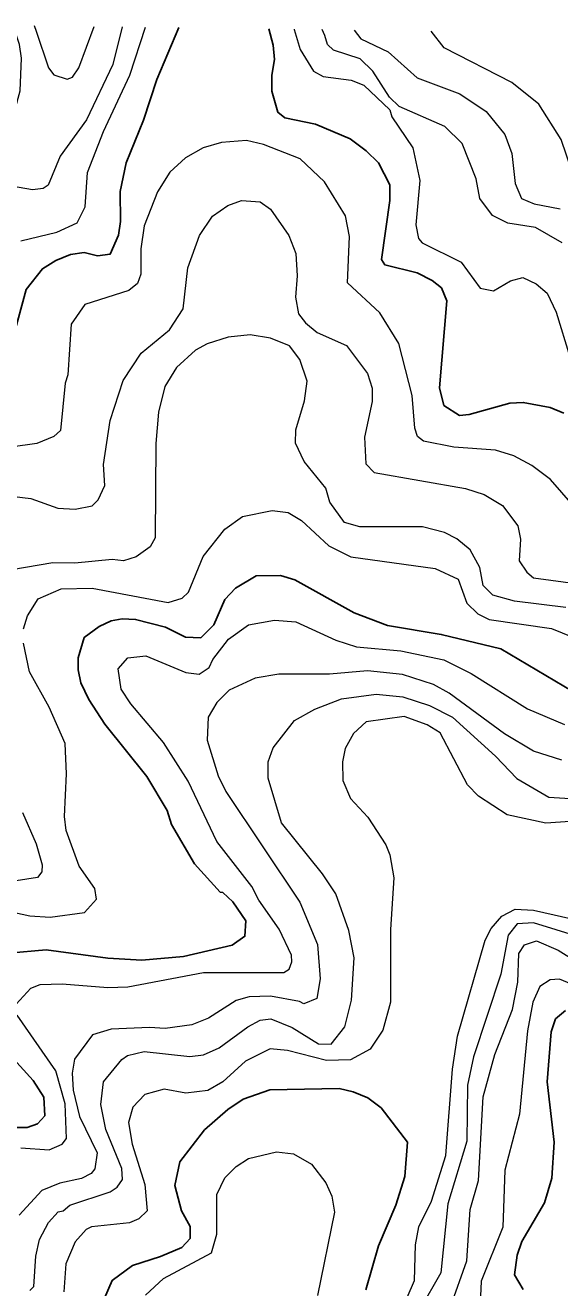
# Model space of a CAD drawing. Extents: x 673.3 to 698.5, y 6984.3 to 7012.3.
# Drawn here: x 678.144 to 678.812, y 7010.678 to 7012.256 of the extents above; entities that cross this region are included whole.
import ezdxf

# ---------------------------------------------------------------- set-up
doc = ezdxf.new("R2010")
doc.units = 0
doc.header["$LTSCALE"] = 0.032
doc.layers.add('1', color=7, linetype='Continuous', lineweight=25)
doc.layers.add('2', color=7, linetype='Continuous', lineweight=13)

msp = doc.modelspace()

# ---------------------------------------------------------------- linework, layer by layer
at = {"layer": '1'}
for points in [[(678.3361, 7012.2532), (678.3086, 7012.1884), (678.292, 7012.1373), (678.2703, 7012.0841), (678.2627, 7012.0484), (678.2634, 7012.0109), (678.261, 7011.9936), (678.2506, 7011.9702), (678.2346, 7011.9681), (678.2179, 7011.972), (678.201, 7011.9697), (678.1825, 7011.9622), (678.1659, 7011.9519), (678.1454, 7011.9259), (678.1291, 7011.8657)], [(678.8167, 7011.7715), (678.7997, 7011.7784), (678.7662, 7011.7848), (678.7495, 7011.784), (678.6987, 7011.7697), (678.6864, 7011.7686), (678.6671, 7011.7811), (678.6616, 7011.8028), (678.6706, 7011.9118), (678.6641, 7011.9279), (678.6523, 7011.9372), (678.6336, 7011.9469), (678.5935, 7011.9566), (678.5894, 7011.9634), (678.5997, 7012.0372), (678.5997, 7012.0565), (678.5853, 7012.0842), (678.5701, 7012.0993), (678.5501, 7012.1142), (678.5069, 7012.1325), (678.4686, 7012.1405), (678.4597, 7012.1473), (678.4524, 7012.1738), (678.4524, 7012.1939), (678.4556, 7012.2131), (678.4541, 7012.2313), (678.4485, 7012.2516)], [(678.2179, 7011.4908), (678.2368, 7011.5048), (678.2517, 7011.5119), (678.2655, 7011.5144), (678.2821, 7011.5136), (678.3193, 7011.5039), (678.3443, 7011.4916), (678.3635, 7011.4907), (678.3799, 7011.5069), (678.3936, 7011.5385), (678.4068, 7011.5525), (678.4326, 7011.5682), (678.4632, 7011.5683), (678.4811, 7011.5632), (678.5551, 7011.522), (678.5966, 7011.5059), (678.6639, 7011.4948), (678.7381, 7011.4769), (678.8729, 7011.397)], [(678.1235, 7011.0966), (678.1704, 7011.1007), (678.2475, 7011.0903), (678.29, 7011.0879), (678.3421, 7011.0925), (678.4029, 7011.1066), (678.4187, 7011.1177), (678.4197, 7011.137), (678.4036, 7011.1607), (678.391, 7011.1723), (678.3878, 7011.1726), (678.3558, 7011.208), (678.3268, 7011.2575), (678.3214, 7011.2746), (678.2961, 7011.3171), (678.2439, 7011.3828), (678.2238, 7011.4136), (678.2139, 7011.4343), (678.2105, 7011.4506), (678.2105, 7011.4655), (678.2179, 7011.4908)], [(678.8191, 7011.0247), (678.8066, 7011.0144), (678.801, 7010.9984), (678.7961, 7010.9359), (678.8049, 7010.8603), (678.8019, 7010.8153), (678.7927, 7010.7847), (678.7645, 7010.7364), (678.7588, 7010.7191), (678.7553, 7010.6944), (678.7662, 7010.6762)], [(678.1307, 7010.8785), (678.1469, 7010.8785), (678.1595, 7010.8831), (678.1689, 7010.8934), (678.1676, 7010.9167), (678.1544, 7010.9376), (678.101, 7010.9959)], [(678.2435, 7010.6652), (678.2528, 7010.6876), (678.2782, 7010.7062), (678.3133, 7010.7173), (678.3398, 7010.7289), (678.3504, 7010.74), (678.3505, 7010.7551), (678.3394, 7010.7746), (678.3311, 7010.8062), (678.3376, 7010.8358), (678.3682, 7010.8757), (678.3975, 7010.9013), (678.4166, 7010.9142), (678.4499, 7010.9256), (678.5362, 7010.9272), (678.5538, 7010.9233), (678.572, 7010.9158), (678.5886, 7010.9032), (678.6216, 7010.8604), (678.6184, 7010.8174), (678.6071, 7010.7818), (678.5854, 7010.7306), (678.5697, 7010.6759)]]:
    msp.add_lwpolyline(points, dxfattribs=at)
at = {"layer": '2'}
for points in [[(678.2652, 7012.2542), (678.2536, 7012.2069), (678.2209, 7012.138), (678.1878, 7012.0927), (678.1728, 7012.0561), (678.1666, 7012.0522), (678.1535, 7012.0503), (678.1128, 7012.0577), (678.1054, 7012.0796), (678.1054, 7012.0908), (678.1313, 7012.1494), (678.1379, 7012.1741), (678.1395, 7012.2148), (678.1371, 7012.232), (678.1292, 7012.2561)], [(678.139, 7011.9868), (678.1837, 7011.9977), (678.2091, 7012.0091), (678.2193, 7012.0291), (678.222, 7012.0722), (678.242, 7012.1234), (678.2748, 7012.1939), (678.2946, 7012.2538)], [(678.1554, 7012.2557), (678.1578, 7012.2488), (678.1736, 7012.2028), (678.1802, 7012.194), (678.1969, 7012.1888), (678.2032, 7012.1914), (678.2113, 7012.2027), (678.2306, 7012.2547)], [(678.4802, 7012.2511), (678.4803, 7012.2508), (678.4875, 7012.226), (678.5042, 7012.1988), (678.5164, 7012.192), (678.5515, 7012.1873), (678.5673, 7012.1812), (678.5995, 7012.1506), (678.6022, 7012.1416), (678.6282, 7012.1029), (678.6371, 7012.062), (678.6322, 7012.0068), (678.6356, 7011.9896), (678.64, 7011.984), (678.6887, 7011.9602), (678.7124, 7011.9274), (678.7289, 7011.9242), (678.7501, 7011.9365), (678.7658, 7011.941), (678.7823, 7011.9329), (678.7961, 7011.9212), (678.8072, 7011.8975), (678.8245, 7011.8419)], [(678.8149, 7011.984), (678.7815, 7012.0034), (678.747, 7012.0086), (678.7278, 7012.0182), (678.712, 7012.0395), (678.7074, 7012.0643), (678.69, 7012.1083), (678.6681, 7012.1297), (678.6114, 7012.1544), (678.5993, 7012.1663), (678.5783, 7012.1988), (678.5627, 7012.214), (678.5292, 7012.225), (678.5217, 7012.2319), (678.5185, 7012.2432), (678.5152, 7012.2506)], [(678.5551, 7012.2501), (678.5635, 7012.2393), (678.5974, 7012.2228), (678.6337, 7012.1905), (678.6871, 7012.1702), (678.72, 7012.1482), (678.7434, 7012.1194), (678.7519, 7012.0959), (678.756, 7012.0584), (678.7642, 7012.0398), (678.7799, 7012.0329), (678.8123, 7012.0266)], [(678.8874, 7012.2453), (678.8887, 7012.2142), (678.8958, 7012.1778), (678.9119, 7012.1262), (678.9375, 7012.0766), (678.9823, 7012.0066), (679.0069, 7011.9526), (679.0061, 7011.9464), (678.9876, 7011.942), (678.9714, 7011.9323), (678.9584, 7011.9325), (678.9492, 7011.9442), (678.9416, 7011.9647), (678.9357, 7011.973), (678.9162, 7011.9917), (678.8809, 7012.0119), (678.8409, 7012.0429), (678.8345, 7012.0521), (678.8134, 7012.1132), (678.7855, 7012.1576), (678.752, 7012.1846), (678.6676, 7012.2279), (678.6513, 7012.2487)], [(678.8286, 7011.6558), (678.8003, 7011.6885), (678.777, 7011.7059), (678.7544, 7011.718), (678.7316, 7011.7253), (678.6796, 7011.7287), (678.6418, 7011.7363), (678.6343, 7011.7422), (678.6307, 7011.7526), (678.6273, 7011.7936), (678.611, 7011.8584), (678.5871, 7011.8967), (678.5468, 7011.9342), (678.5493, 7011.9922), (678.5441, 7012.0179), (678.518, 7012.0603), (678.4876, 7012.0891), (678.442, 7012.1072), (678.4208, 7012.1121), (678.3896, 7012.1097), (678.3665, 7012.1031), (678.3443, 7012.0903), (678.3248, 7012.0725), (678.3094, 7012.048), (678.2928, 7012.0054), (678.2887, 7011.9765), (678.2887, 7011.9451), (678.2845, 7011.9332), (678.2739, 7011.9246), (678.2189, 7011.9071), (678.2015, 7011.8825), (678.1974, 7011.8191), (678.1941, 7011.8089), (678.1882, 7011.7496), (678.18, 7011.7423), (678.159, 7011.7336), (678.0936, 7011.7243)], [(678.1274, 7011.6675), (678.1514, 7011.6647), (678.1851, 7011.6527), (678.2066, 7011.6513), (678.228, 7011.6554), (678.2354, 7011.6632), (678.2437, 7011.6811), (678.2422, 7011.7073), (678.2504, 7011.7623), (678.2665, 7011.8122), (678.2893, 7011.8465), (678.3246, 7011.8755), (678.3415, 7011.9016), (678.3473, 7011.9528), (678.3619, 7011.9932), (678.3782, 7012.0177), (678.3972, 7012.0308), (678.4144, 7012.0372), (678.4376, 7012.0353), (678.4508, 7012.0264), (678.4734, 7011.9933), (678.4823, 7011.9708), (678.4841, 7011.9428), (678.4817, 7011.9164), (678.4857, 7011.8956), (678.4945, 7011.8842), (678.5089, 7011.8723), (678.5456, 7011.8558), (678.5719, 7011.8209), (678.5776, 7011.8026), (678.5777, 7011.7858), (678.5678, 7011.7413), (678.5698, 7011.7081), (678.5801, 7011.6971), (678.6939, 7011.6773), (678.7173, 7011.6698), (678.7401, 7011.6559), (678.7594, 7011.6307), (678.7626, 7011.6138), (678.7611, 7011.5867), (678.7706, 7011.5727), (678.7792, 7011.5657), (678.8747, 7011.5527)], [(678.8193, 7011.5283), (678.7551, 7011.5363), (678.7282, 7011.544), (678.7162, 7011.556), (678.7119, 7011.5786), (678.7001, 7011.6005), (678.6834, 7011.6141), (678.6678, 7011.6221), (678.6404, 7011.6292), (678.5622, 7011.6293), (678.543, 7011.6349), (678.5248, 7011.6602), (678.5196, 7011.6777), (678.4928, 7011.7111), (678.4818, 7011.734), (678.4821, 7011.7503), (678.4931, 7011.7868), (678.4962, 7011.8113), (678.4873, 7011.8385), (678.4745, 7011.8554), (678.4506, 7011.8652), (678.4251, 7011.8694), (678.3977, 7011.8662), (678.3717, 7011.858), (678.3571, 7011.8499), (678.3332, 7011.8285), (678.3185, 7011.8045), (678.3107, 7011.7725), (678.3074, 7011.7334), (678.3065, 7011.6155), (678.3005, 7011.6045), (678.2829, 7011.5918), (678.2671, 7011.5869), (678.2529, 7011.5886), (678.2062, 7011.5837), (678.1788, 7011.5844), (678.1275, 7011.5754)], [(678.1421, 7011.5017), (678.1471, 7011.5181), (678.1604, 7011.5392), (678.1891, 7011.552), (678.228, 7011.5527), (678.3228, 7011.5348), (678.3403, 7011.5403), (678.3483, 7011.5476), (678.3666, 7011.5923), (678.3934, 7011.6265), (678.4157, 7011.6422), (678.4525, 7011.6496), (678.4727, 7011.6473), (678.4894, 7011.637), (678.5234, 7011.6057), (678.5511, 7011.5916), (678.6564, 7011.5772), (678.6851, 7011.5639), (678.6959, 7011.5339), (678.7093, 7011.5207), (678.7237, 7011.5135), (678.8014, 7011.5023), (678.828, 7011.4915)], [(678.1329, 7011.0328), (678.1513, 7011.0526), (678.163, 7011.0573), (678.1904, 7011.0584), (678.2476, 7011.0535), (678.2726, 7011.0543), (678.3668, 7011.0722), (678.4672, 7011.0722), (678.474, 7011.0767), (678.4774, 7011.0857), (678.4767, 7011.0942), (678.4614, 7011.1266), (678.4362, 7011.1627), (678.4274, 7011.18), (678.3838, 7011.2361), (678.3477, 7011.3115), (678.3171, 7011.3597), (678.2762, 7011.408), (678.2642, 7011.4265), (678.2602, 7011.4517), (678.2726, 7011.4655), (678.2951, 7011.4679), (678.3447, 7011.4472), (678.3616, 7011.4452), (678.3741, 7011.4537), (678.3784, 7011.4635), (678.3982, 7011.4889), (678.423, 7011.507), (678.4558, 7011.5127), (678.4821, 7011.5104), (678.5323, 7011.4878), (678.5581, 7011.4792), (678.6134, 7011.4744), (678.6672, 7011.4629), (678.701, 7011.4459), (678.7713, 7011.4017), (678.8175, 7011.3822)], [(678.0945, 7011.1553), (678.1499, 7011.1431), (678.1756, 7011.1415), (678.2183, 7011.1472), (678.2332, 7011.164), (678.2314, 7011.1775), (678.2118, 7011.2053), (678.1954, 7011.25), (678.1933, 7011.2673), (678.1958, 7011.3206), (678.1941, 7011.3586), (678.1744, 7011.404), (678.1498, 7011.448), (678.1421, 7011.4841)], [(678.8144, 7011.3377), (678.7789, 7011.349), (678.7428, 7011.3707), (678.6738, 7011.4215), (678.6542, 7011.4321), (678.6155, 7011.4448), (678.5717, 7011.4492), (678.5243, 7011.4452), (678.461, 7011.4451), (678.4314, 7011.4401), (678.399, 7011.4253), (678.3837, 7011.4099), (678.3727, 7011.3913), (678.3717, 7011.3626), (678.3853, 7011.318), (678.395, 7011.2984), (678.4873, 7011.1601), (678.5093, 7011.1072), (678.5125, 7011.0643), (678.5083, 7011.0398), (678.4924, 7011.0331), (678.4867, 7011.0363), (678.4508, 7011.0429), (678.4238, 7011.042), (678.4078, 7011.0372), (678.3732, 7011.0151), (678.3524, 7011.0071), (678.3189, 7011.0022), (678.2997, 7011.0038), (678.2515, 7011.0014), (678.2282, 7010.9946), (678.2057, 7010.9642), (678.2031, 7010.9467), (678.204, 7010.9252), (678.212, 7010.8925), (678.234, 7010.8471), (678.2314, 7010.8268), (678.2268, 7010.821), (678.2147, 7010.815), (678.1876, 7010.8091), (678.1649, 7010.8001), (678.1367, 7010.7689)], [(678.1499, 7010.6749), (678.1551, 7010.6801), (678.1576, 7010.718), (678.1622, 7010.7385), (678.1736, 7010.76), (678.1854, 7010.7732), (678.1918, 7010.7746), (678.2001, 7010.7814), (678.2505, 7010.7983), (678.2593, 7010.8042), (678.2658, 7010.8138), (678.2648, 7010.8274), (678.2451, 7010.876), (678.2389, 7010.9074), (678.2422, 7010.9359), (678.2648, 7010.9637), (678.2721, 7010.9688), (678.293, 7010.9736), (678.3499, 7010.9672), (678.3671, 7010.9696), (678.3864, 7010.9782), (678.4221, 7011.0046), (678.4376, 7011.0126), (678.4509, 7011.0143), (678.4778, 7011.0037), (678.5105, 7010.9831), (678.5262, 7010.9827), (678.5434, 7011.0045), (678.5517, 7011.0379), (678.555, 7011.0905), (678.5485, 7011.1248), (678.5321, 7011.1707), (678.5156, 7011.1955), (678.4643, 7011.2593), (678.4475, 7011.3151), (678.4475, 7011.3355), (678.4538, 7011.353), (678.4806, 7011.3871), (678.5058, 7011.4015), (678.5394, 7011.4142), (678.5826, 7011.42), (678.616, 7011.4167), (678.6493, 7011.4059), (678.6779, 7011.3914), (678.7314, 7011.3427), (678.758, 7011.3147), (678.7982, 7011.2914), (678.918, 7011.2838)], [(678.8855, 7011.2653), (678.7946, 7011.2588), (678.7461, 7011.2694), (678.7105, 7011.2929), (678.6966, 7011.3067), (678.6623, 7011.3717), (678.6463, 7011.3819), (678.6176, 7011.3922), (678.5702, 7011.3855), (678.5542, 7011.3711), (678.5438, 7011.3522), (678.5403, 7011.3358), (678.5409, 7011.3125), (678.5507, 7011.2899), (678.5722, 7011.2666), (678.5947, 7011.2321)], [(678.1411, 7011.2724), (678.1581, 7011.2333), (678.1656, 7011.2067), (678.1651, 7011.1982), (678.1595, 7011.1911), (678.1329, 7011.1871)], [(678.5947, 7011.2321), (678.5998, 7011.2193), (678.6047, 7011.1907), (678.6006, 7011.1262), (678.6005, 7011.0353), (678.591, 7011.0003), (678.5749, 7010.9765), (678.5505, 7010.9631), (678.5205, 7010.9623), (678.4717, 7010.9747), (678.4501, 7010.9769), (678.4192, 7010.9616), (678.3912, 7010.9357), (678.3723, 7010.9251), (678.3448, 7010.9215), (678.3179, 7010.9264), (678.2936, 7010.9199), (678.2788, 7010.9042), (678.2732, 7010.8847), (678.278, 7010.858), (678.2935, 7010.8075), (678.2967, 7010.7745), (678.2863, 7010.7644), (678.2746, 7010.7596), (678.2272, 7010.7546), (678.2204, 7010.7512), (678.2066, 7010.7356), (678.1949, 7010.7082), (678.1926, 7010.6734)], [(679.0485, 7011.1817), (679.0476, 7011.1621), (679.0319, 7011.1355), (679.0148, 7011.1226), (678.9776, 7011.1096), (678.9456, 7011.1032), (678.9134, 7011.1009), (678.8584, 7011.1097), (678.779, 7011.1343), (678.7588, 7011.1332), (678.7475, 7011.1191), (678.7382, 7011.0701), (678.7039, 7010.9668), (678.6967, 7010.9316), (678.6958, 7010.8617), (678.6722, 7010.7834), (678.6632, 7010.6969), (678.6369, 7010.6514)], [(678.6119, 7010.645), (678.6303, 7010.6876), (678.6315, 7010.732), (678.6357, 7010.7547), (678.6518, 7010.7867), (678.6697, 7010.8435), (678.6779, 7010.9516), (678.6839, 7010.9927), (678.7185, 7011.1126), (678.726, 7011.1274), (678.7394, 7011.1426), (678.7562, 7011.1513), (678.7792, 7011.1503), (678.9004, 7011.1226)], [(678.6753, 7010.6547), (678.6959, 7010.7121), (678.6998, 7010.7763), (678.7104, 7010.8125), (678.7162, 7010.917), (678.7306, 7010.9698), (678.7529, 7011.0261), (678.7593, 7011.0601), (678.7605, 7011.0963), (678.7676, 7011.1071), (678.7829, 7011.112), (678.8096, 7011.1001)], [(678.8096, 7011.1001), (678.8351, 7011.0845)], [(678.9078, 7011.0241), (678.8114, 7011.064), (678.7998, 7011.0633), (678.7868, 7011.0547), (678.778, 7011.0353), (678.7715, 7010.9994), (678.7617, 7010.8955), (678.743, 7010.8254), (678.7406, 7010.7542), (678.7137, 7010.6867), (678.713, 7010.668)], [(678.1389, 7010.8531), (678.1743, 7010.8506), (678.1905, 7010.8579), (678.1957, 7010.8649), (678.1941, 7010.9082), (678.1825, 7010.9495), (678.1341, 7011.019)], [(678.2944, 7010.6691), (678.3171, 7010.6901), (678.377, 7010.722), (678.3838, 7010.7453), (678.3838, 7010.795), (678.3937, 7010.8158), (678.4078, 7010.8299), (678.4232, 7010.84), (678.4583, 7010.8482), (678.4794, 7010.8458), (678.502, 7010.8327), (678.5198, 7010.8095), (678.5272, 7010.7929), (678.5304, 7010.773), (678.5093, 7010.6688)]]:
    msp.add_lwpolyline(points, dxfattribs=at)

doc.saveas('drawing.dxf')
